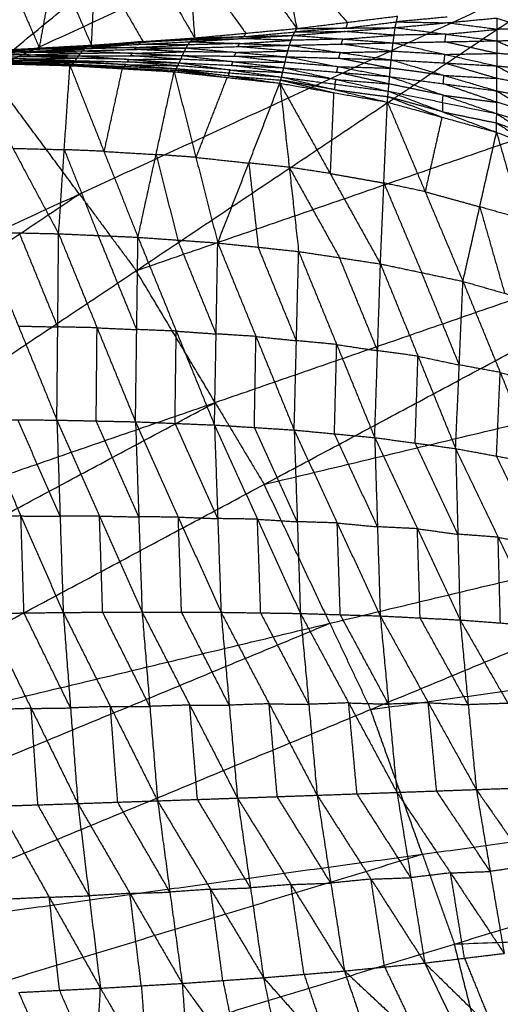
# Model space of a CAD drawing. Header units: millimetres. Extents: x -106 to 110, y -96 to 120.
# Tile 780 of 1020: x 29 to 36, y 21 to 35. Entities that reach past the tile are written whole.
import ezdxf

# ---------------------------------------------------------------- set-up
doc = ezdxf.new("R2010")
doc.units = ezdxf.units.MM
doc.header["$MEASUREMENT"] = 0
doc.layers.add('Default', color=7, linetype='Continuous', true_color=0x000000)

msp = doc.modelspace()

# ---------------------------------------------------------------- linework, layer by layer
at = {"layer": 'Default'}
for points in [[(18.729, 32.56, 3.749), (25.449, 37.432, 3.779), (32.169, 42.305, 3.809)], [(20.667, 30.803, 3.749), (26.418, 36.554, 3.779), (32.169, 42.305, 3.809)], [(20.667, 30.803, 3.749), (27.832, 34.994, 3.779), (34.998, 39.184, 3.809)], [(22.424, 28.865, 3.749), (28.711, 34.025, 3.779), (34.998, 39.184, 3.809)], [(28.711, 34.025, 3.779), (32.481, 35.759, 3.794), (36.252, 37.493, 3.809)], [(32.49, 36.855, -1.664), (32.719, 35.729, -0.802), (32.948, 34.602, 0.06)], [(30.131, 34.374, 0.05), (30.192, 35.543, -0.846), (30.253, 36.712, -1.741)], [(30.253, 36.712, -1.741), (30.9, 35.593, -0.843), (31.546, 34.473, 0.055)], [(31.374, 36.778, -1.708), (31.46, 35.626, -0.827), (31.546, 34.473, 0.055)], [(31.374, 36.778, -1.708), (32.161, 35.69, -0.824), (32.948, 34.602, 0.06)], [(29.132, 36.655, -1.766), (29.631, 35.514, -0.858), (30.131, 34.374, 0.05)], [(22.424, 28.865, 3.749), (29.965, 32.333, 3.779), (37.507, 35.801, 3.809)], [(23.982, 26.764, 3.749), (30.744, 31.283, 3.779), (37.507, 35.801, 3.809)], [(32.719, 35.729, -0.802), (33.179, 35.208, -0.37), (33.639, 34.687, 0.063)], [(29.418, 34.335, 0.048), (29.525, 34.925, -0.405), (29.631, 35.514, -0.858)], [(30.192, 35.543, -0.846), (30.515, 34.983, -0.397), (30.838, 34.423, 0.052)], [(31.46, 35.626, -0.827), (31.853, 35.082, -0.385), (32.247, 34.538, 0.057)], [(28.919, 35.475, -0.86), (29.169, 34.905, -0.406), (29.418, 34.335, 0.048)], [(32.948, 34.602, 0.06), (33.639, 34.687, 0.063), (34.33, 34.772, 0.065)], [(33.622, 34.608, -0.047), (33.968, 34.651, -0.046), (34.313, 34.693, -0.044)], [(33.639, 34.687, 0.063), (33.631, 34.648, 0.008), (33.622, 34.608, -0.047)], [(34.296, 34.614, -0.154), (34.313, 34.693, -0.044), (34.33, 34.772, 0.065)], [(34.296, 34.614, -0.154), (34.992, 34.68, -0.199), (35.688, 34.746, -0.244)], [(35.009, 34.759, -0.089), (34.661, 34.726, -0.067), (34.313, 34.693, -0.044)], [(34.313, 34.693, -0.044), (34.652, 34.687, -0.122), (34.992, 34.68, -0.199)], [(35.688, 34.746, -0.244), (35.689, 34.59, -0.341), (35.689, 34.434, -0.437)], [(35.688, 34.746, -0.244), (36.149, 34.599, -0.393), (36.61, 34.451, -0.542)], [(31.546, 34.473, 0.055), (32.247, 34.538, 0.057), (32.948, 34.602, 0.06)], [(32.22, 34.49, -0.014), (32.57, 34.523, -0.012), (32.921, 34.555, -0.011)], [(32.894, 34.508, -0.082), (33.595, 34.561, -0.118), (34.296, 34.614, -0.154)], [(32.894, 34.508, -0.082), (32.921, 34.555, -0.011), (32.948, 34.602, 0.06)], [(33.622, 34.608, -0.047), (33.272, 34.582, -0.029), (32.921, 34.555, -0.011)], [(32.921, 34.555, -0.011), (33.258, 34.558, -0.064), (33.595, 34.561, -0.118)], [(32.948, 34.602, 0.06), (33.622, 34.608, -0.047), (34.296, 34.614, -0.154)], [(34.282, 34.51, -0.224), (33.938, 34.535, -0.171), (33.595, 34.561, -0.118)], [(34.267, 34.406, -0.294), (34.282, 34.51, -0.224), (34.296, 34.614, -0.154)], [(34.296, 34.614, -0.154), (34.993, 34.524, -0.295), (35.689, 34.434, -0.437)], [(35.689, 34.59, -0.341), (35.34, 34.635, -0.27), (34.992, 34.68, -0.199)], [(34.993, 34.524, -0.295), (35.341, 34.557, -0.318), (35.689, 34.59, -0.341)], [(36.149, 34.599, -0.393), (35.919, 34.594, -0.367), (35.689, 34.59, -0.341)], [(30.066, 34.349, 0.007), (30.806, 34.411, 0.031), (31.546, 34.473, 0.055)], [(30.066, 34.349, 0.007), (30.775, 34.385, -0.011), (31.483, 34.421, -0.028)], [(30.838, 34.423, 0.052), (30.468, 34.392, 0.041), (30.098, 34.361, 0.029)], [(30.131, 34.374, 0.05), (30.838, 34.423, 0.052), (31.546, 34.473, 0.055)], [(31.515, 34.447, 0.013), (31.16, 34.429, 0.022), (30.806, 34.411, 0.031)], [(30.806, 34.411, 0.031), (30.822, 34.417, 0.042), (30.838, 34.423, 0.052)], [(31.428, 34.335, -0.092), (31.456, 34.378, -0.06), (31.483, 34.421, -0.028)], [(31.483, 34.421, -0.028), (32.189, 34.464, -0.055), (32.894, 34.508, -0.082)], [(31.483, 34.421, -0.028), (31.515, 34.447, 0.013), (31.546, 34.473, 0.055)], [(31.483, 34.421, -0.028), (32.165, 34.396, -0.103), (32.846, 34.372, -0.178)], [(32.22, 34.49, -0.014), (31.867, 34.469, 0), (31.515, 34.447, 0.013)], [(31.515, 34.447, 0.013), (31.852, 34.455, -0.021), (32.189, 34.464, -0.055)], [(31.546, 34.473, 0.055), (32.22, 34.49, -0.014), (32.894, 34.508, -0.082)], [(32.165, 34.396, -0.103), (32.517, 34.418, -0.117), (32.87, 34.44, -0.13)], [(32.87, 34.44, -0.13), (32.529, 34.452, -0.092), (32.189, 34.464, -0.055)], [(32.247, 34.538, 0.057), (32.233, 34.514, 0.022), (32.22, 34.49, -0.014)], [(32.846, 34.372, -0.178), (32.87, 34.44, -0.13), (32.894, 34.508, -0.082)], [(33.58, 34.457, -0.188), (33.225, 34.448, -0.159), (32.87, 34.44, -0.13)], [(32.894, 34.508, -0.082), (33.58, 34.457, -0.188), (34.267, 34.406, -0.294)], [(33.556, 34.389, -0.236), (33.568, 34.423, -0.212), (33.58, 34.457, -0.188)], [(33.58, 34.457, -0.188), (33.931, 34.483, -0.206), (34.282, 34.51, -0.224)], [(34.267, 34.406, -0.294), (34.978, 34.42, -0.365), (35.689, 34.434, -0.437)], [(34.993, 34.524, -0.295), (34.637, 34.517, -0.26), (34.282, 34.51, -0.224)], [(34.978, 34.42, -0.365), (34.985, 34.472, -0.33), (34.993, 34.524, -0.295)], [(35.69, 34.261, -0.461), (35.334, 34.34, -0.413), (34.978, 34.42, -0.365)], [(35.689, 34.434, -0.437), (36.15, 34.442, -0.49), (36.61, 34.451, -0.542)], [(35.689, 34.434, -0.437), (35.69, 34.261, -0.461), (35.69, 34.089, -0.485)], [(35.689, 34.434, -0.437), (36.154, 34.221, -0.519), (36.619, 34.008, -0.6)], [(28.589, 34.255, 0.001), (29.298, 34.275, -0.016), (30.008, 34.296, -0.033)], [(29.326, 34.291, -0.003), (28.972, 34.281, 0.006), (28.617, 34.271, 0.014)], [(28.645, 34.286, 0.027), (29.355, 34.317, 0.017), (30.066, 34.349, 0.007)], [(28.645, 34.286, 0.027), (29.326, 34.291, -0.003), (30.008, 34.296, -0.033)], [(29.386, 34.322, 0.026), (29.031, 34.307, 0.031), (28.676, 34.291, 0.036)], [(28.676, 34.291, 0.036), (29.016, 34.304, 0.027), (29.355, 34.317, 0.017)], [(28.706, 34.296, 0.046), (29.418, 34.335, 0.048), (30.131, 34.374, 0.05)], [(28.706, 34.296, 0.046), (29.386, 34.322, 0.026), (30.066, 34.349, 0.007)], [(29.298, 34.275, -0.016), (29.312, 34.283, -0.009), (29.326, 34.291, -0.003)], [(29.326, 34.291, -0.003), (29.682, 34.307, -0.008), (30.037, 34.322, -0.013)], [(30.037, 34.322, -0.013), (29.696, 34.32, 0.002), (29.355, 34.317, 0.017)], [(29.386, 34.322, 0.026), (29.742, 34.342, 0.028), (30.098, 34.361, 0.029)], [(29.418, 34.335, 0.048), (29.402, 34.329, 0.037), (29.386, 34.322, 0.026)], [(29.955, 34.227, -0.041), (29.982, 34.261, -0.037), (30.008, 34.296, -0.033)], [(30.008, 34.296, -0.033), (30.037, 34.322, -0.013), (30.066, 34.349, 0.007)], [(30.008, 34.296, -0.033), (30.718, 34.315, -0.062), (31.428, 34.335, -0.092)], [(30.008, 34.296, -0.033), (30.693, 34.263, -0.069), (31.378, 34.231, -0.106)], [(30.747, 34.342, -0.042), (30.392, 34.332, -0.028), (30.037, 34.322, -0.013)], [(30.066, 34.349, 0.007), (30.098, 34.361, 0.029), (30.131, 34.374, 0.05)], [(30.066, 34.349, 0.007), (30.747, 34.342, -0.042), (31.428, 34.335, -0.092)], [(30.693, 34.263, -0.069), (31.048, 34.273, -0.084), (31.403, 34.283, -0.099)], [(30.718, 34.315, -0.062), (30.732, 34.329, -0.052), (30.747, 34.342, -0.042)], [(31.403, 34.283, -0.099), (31.06, 34.299, -0.08), (30.718, 34.315, -0.062)], [(30.747, 34.342, -0.042), (31.101, 34.36, -0.051), (31.456, 34.378, -0.06)], [(30.806, 34.411, 0.031), (30.79, 34.398, 0.01), (30.775, 34.385, -0.011)], [(31.456, 34.378, -0.06), (31.115, 34.381, -0.035), (30.775, 34.385, -0.011)], [(31.378, 34.231, -0.106), (31.403, 34.283, -0.099), (31.428, 34.335, -0.092)], [(32.116, 34.275, -0.146), (31.759, 34.279, -0.122), (31.403, 34.283, -0.099)], [(31.428, 34.335, -0.092), (32.137, 34.354, -0.135), (32.846, 34.372, -0.178)], [(31.428, 34.335, -0.092), (32.116, 34.275, -0.146), (32.804, 34.215, -0.201)], [(32.165, 34.396, -0.103), (31.81, 34.387, -0.082), (31.456, 34.378, -0.06)], [(32.116, 34.275, -0.146), (32.47, 34.284, -0.168), (32.825, 34.294, -0.189)], [(32.137, 34.354, -0.135), (32.151, 34.375, -0.119), (32.165, 34.396, -0.103)], [(32.825, 34.294, -0.189), (32.481, 34.324, -0.162), (32.137, 34.354, -0.135)], [(32.804, 34.215, -0.201), (32.825, 34.294, -0.189), (32.846, 34.372, -0.178)], [(33.544, 34.272, -0.253), (33.184, 34.283, -0.221), (32.825, 34.294, -0.189)], [(32.846, 34.372, -0.178), (33.556, 34.389, -0.236), (34.267, 34.406, -0.294)], [(32.846, 34.372, -0.178), (33.544, 34.272, -0.253), (34.241, 34.172, -0.327)], [(33.544, 34.272, -0.253), (33.899, 34.281, -0.282), (34.254, 34.289, -0.31)], [(34.254, 34.289, -0.31), (33.905, 34.339, -0.273), (33.556, 34.389, -0.236)], [(34.241, 34.172, -0.327), (34.254, 34.289, -0.31), (34.267, 34.406, -0.294)], [(34.978, 34.247, -0.389), (34.616, 34.268, -0.35), (34.254, 34.289, -0.31)], [(34.267, 34.406, -0.294), (34.978, 34.247, -0.389), (35.69, 34.089, -0.485)], [(29.183, 34.14, 0.006), (28.83, 34.146, 0.011), (28.477, 34.152, 0.016)], [(28.496, 34.166, 0.005), (29.183, 34.14, 0.006), (29.87, 34.114, 0.008)], [(28.496, 34.166, 0.005), (29.203, 34.164, -0.012), (29.909, 34.161, -0.029)], [(29.225, 34.185, -0.016), (28.871, 34.187, -0.008), (28.518, 34.188, 0.001)], [(28.54, 34.209, -0.004), (29.247, 34.218, -0.022), (29.955, 34.227, -0.041)], [(28.54, 34.209, -0.004), (29.225, 34.185, -0.016), (29.909, 34.161, -0.029)], [(29.272, 34.241, -0.02), (28.918, 34.237, -0.01), (28.564, 34.232, -0.001)], [(28.589, 34.255, 0.001), (29.272, 34.241, -0.02), (29.955, 34.227, -0.041)], [(29.203, 34.164, -0.012), (29.214, 34.175, -0.014), (29.225, 34.185, -0.016)], [(29.89, 34.138, -0.01), (29.546, 34.151, -0.011), (29.203, 34.164, -0.012)], [(29.225, 34.185, -0.016), (29.578, 34.19, -0.026), (29.932, 34.194, -0.035)], [(29.247, 34.218, -0.022), (29.26, 34.23, -0.021), (29.272, 34.241, -0.02)], [(29.932, 34.194, -0.035), (29.59, 34.206, -0.029), (29.247, 34.218, -0.022)], [(29.272, 34.241, -0.02), (29.627, 34.251, -0.029), (29.982, 34.261, -0.037)], [(29.982, 34.261, -0.037), (29.64, 34.268, -0.026), (29.298, 34.275, -0.016)], [(29.87, 34.114, 0.008), (29.89, 34.138, -0.01), (29.909, 34.161, -0.029)], [(29.909, 34.161, -0.029), (29.932, 34.194, -0.035), (29.955, 34.227, -0.041)], [(29.909, 34.161, -0.029), (30.603, 34.107, -0.028), (31.297, 34.052, -0.026)], [(29.909, 34.161, -0.029), (30.622, 34.146, -0.057), (31.334, 34.131, -0.086)], [(30.645, 34.179, -0.064), (30.289, 34.187, -0.049), (29.932, 34.194, -0.035)], [(29.955, 34.227, -0.041), (30.667, 34.229, -0.073), (31.378, 34.231, -0.106)], [(29.955, 34.227, -0.041), (30.645, 34.179, -0.064), (31.334, 34.131, -0.086)], [(30.693, 34.263, -0.069), (30.337, 34.262, -0.053), (29.982, 34.261, -0.037)], [(30.622, 34.146, -0.057), (30.633, 34.162, -0.06), (30.645, 34.179, -0.064)], [(31.315, 34.091, -0.056), (30.969, 34.119, -0.057), (30.622, 34.146, -0.057)], [(30.645, 34.179, -0.064), (31, 34.18, -0.08), (31.356, 34.181, -0.096)], [(30.667, 34.229, -0.073), (30.68, 34.246, -0.071), (30.693, 34.263, -0.069)], [(31.356, 34.181, -0.096), (31.011, 34.205, -0.085), (30.667, 34.229, -0.073)], [(31.334, 34.131, -0.086), (31.356, 34.181, -0.096), (31.378, 34.231, -0.106)], [(32.073, 34.147, -0.138), (31.714, 34.164, -0.117), (31.356, 34.181, -0.096)], [(31.378, 34.231, -0.106), (32.073, 34.147, -0.138), (32.768, 34.064, -0.171)], [(31.378, 34.231, -0.106), (32.091, 34.223, -0.153), (32.804, 34.215, -0.201)], [(32.051, 34.097, -0.128), (32.062, 34.122, -0.133), (32.073, 34.147, -0.138)], [(32.073, 34.147, -0.138), (32.429, 34.143, -0.162), (32.786, 34.139, -0.186)], [(32.091, 34.223, -0.153), (32.103, 34.249, -0.15), (32.116, 34.275, -0.146)], [(32.786, 34.139, -0.186), (32.438, 34.181, -0.169), (32.091, 34.223, -0.153)], [(32.768, 34.064, -0.171), (32.786, 34.139, -0.186), (32.804, 34.215, -0.201)], [(32.804, 34.215, -0.201), (33.512, 34.079, -0.242), (34.22, 33.943, -0.284)], [(32.804, 34.215, -0.201), (33.523, 34.194, -0.264), (34.241, 34.172, -0.327)], [(33.523, 34.194, -0.264), (33.533, 34.233, -0.258), (33.544, 34.272, -0.253)], [(34.231, 34.058, -0.306), (33.877, 34.126, -0.285), (33.523, 34.194, -0.264)], [(34.22, 33.943, -0.284), (34.231, 34.058, -0.306), (34.241, 34.172, -0.327)], [(34.241, 34.172, -0.327), (34.965, 33.96, -0.376), (35.689, 33.747, -0.425)], [(34.241, 34.172, -0.327), (34.966, 34.13, -0.406), (35.69, 34.089, -0.485)], [(34.966, 34.13, -0.406), (34.972, 34.189, -0.398), (34.978, 34.247, -0.389)], [(34.978, 34.247, -0.389), (35.334, 34.254, -0.425), (35.69, 34.261, -0.461)], [(36.154, 34.221, -0.519), (35.922, 34.241, -0.49), (35.69, 34.261, -0.461)], [(28.425, 34.131, 0.044), (29.053, 32.96, -0.885), (29.681, 31.789, -1.814)], [(28.425, 34.131, 0.044), (29.131, 34.113, 0.046), (29.836, 34.094, 0.048)], [(28.458, 34.138, 0.027), (29.147, 34.116, 0.038), (29.836, 34.094, 0.048)], [(28.458, 34.138, 0.027), (29.164, 34.126, 0.018), (29.87, 34.114, 0.008)], [(29.965, 32.333, 3.779), (29.338, 33.179, 3.779), (28.711, 34.025, 3.779)], [(29.164, 34.126, 0.018), (29.155, 34.121, 0.028), (29.147, 34.116, 0.038)], [(29.147, 34.116, 0.038), (29.5, 34.11, 0.033), (29.853, 34.104, 0.028)], [(29.164, 34.126, 0.018), (29.173, 34.133, 0.012), (29.183, 34.14, 0.006)], [(29.183, 34.14, 0.006), (29.536, 34.139, -0.002), (29.89, 34.138, -0.01)], [(29.681, 31.789, -1.814), (29.758, 32.942, -0.883), (29.836, 34.094, 0.048)], [(29.836, 34.094, 0.048), (29.853, 34.104, 0.028), (29.87, 34.114, 0.008)], [(29.836, 34.094, 0.048), (30.302, 32.918, -0.866), (30.769, 31.741, -1.779)], [(29.836, 34.094, 0.048), (30.551, 34.052, 0.05), (31.265, 34.009, 0.052)], [(29.853, 34.104, 0.028), (30.202, 34.078, 0.039), (30.551, 34.052, 0.05)], [(30.567, 34.061, 0.03), (30.21, 34.083, 0.029), (29.853, 34.104, 0.028)], [(29.87, 34.114, 0.008), (30.567, 34.061, 0.03), (31.265, 34.009, 0.052)], [(29.87, 34.114, 0.008), (30.583, 34.083, -0.009), (31.297, 34.052, -0.026)], [(30.603, 34.107, -0.028), (30.246, 34.122, -0.019), (29.89, 34.138, -0.01)], [(30.551, 34.052, 0.05), (30.427, 33.485, -0.408), (30.302, 32.918, -0.866)], [(30.583, 34.083, -0.009), (30.575, 34.072, 0.011), (30.567, 34.061, 0.03)], [(30.567, 34.061, 0.03), (30.924, 34.046, 0.021), (31.281, 34.03, 0.013)], [(30.583, 34.083, -0.009), (30.593, 34.095, -0.018), (30.603, 34.107, -0.028)], [(30.603, 34.107, -0.028), (30.959, 34.099, -0.042), (31.315, 34.091, -0.056)], [(30.769, 31.741, -1.779), (31.017, 32.875, -0.864), (31.265, 34.009, 0.052)], [(31.265, 34.009, 0.052), (31.281, 34.03, 0.013), (31.297, 34.052, -0.026)], [(31.265, 34.009, 0.052), (31.564, 32.836, -0.841), (31.863, 31.663, -1.734)], [(31.265, 34.009, 0.052), (31.99, 33.931, 0.054), (32.714, 33.853, 0.056)], [(31.281, 34.03, 0.013), (31.635, 33.981, 0.033), (31.99, 33.931, 0.054)], [(32.006, 33.953, 0.015), (31.643, 33.991, 0.014), (31.281, 34.03, 0.013)], [(31.297, 34.052, -0.026), (31.315, 34.091, -0.056), (31.334, 34.131, -0.086)], [(31.297, 34.052, -0.026), (32.006, 33.953, 0.015), (32.714, 33.853, 0.056)], [(31.297, 34.052, -0.026), (32.017, 33.994, -0.052), (32.738, 33.937, -0.079)], [(32.036, 34.034, -0.082), (31.676, 34.062, -0.069), (31.315, 34.091, -0.056)], [(31.334, 34.131, -0.086), (32.036, 34.034, -0.082), (32.738, 33.937, -0.079)], [(31.334, 34.131, -0.086), (32.051, 34.097, -0.128), (32.768, 34.064, -0.171)], [(32.017, 33.994, -0.052), (32.027, 34.014, -0.067), (32.036, 34.034, -0.082)], [(32.036, 34.034, -0.082), (32.395, 34.017, -0.103), (32.753, 34, -0.125)], [(32.753, 34, -0.125), (32.402, 34.049, -0.126), (32.051, 34.097, -0.128)], [(32.738, 33.937, -0.079), (32.753, 34, -0.125), (32.768, 34.064, -0.171)], [(32.768, 34.064, -0.171), (33.485, 33.903, -0.16), (34.202, 33.743, -0.149)], [(32.768, 34.064, -0.171), (33.494, 34.004, -0.227), (34.22, 33.943, -0.284)], [(33.512, 34.079, -0.242), (33.149, 34.109, -0.214), (32.786, 34.139, -0.186)], [(33.494, 34.004, -0.227), (33.503, 34.041, -0.235), (33.512, 34.079, -0.242)], [(33.512, 34.079, -0.242), (33.871, 34.069, -0.274), (34.231, 34.058, -0.306)], [(34.965, 33.96, -0.376), (34.598, 34.009, -0.341), (34.231, 34.058, -0.306)], [(35.69, 33.918, -0.455), (35.328, 34.024, -0.431), (34.966, 34.13, -0.406)], [(35.689, 33.747, -0.425), (35.69, 33.918, -0.455), (35.69, 34.089, -0.485)], [(35.69, 34.089, -0.485), (36.154, 34.049, -0.543), (36.619, 34.008, -0.6)], [(35.69, 34.089, -0.485), (36.16, 33.828, -0.507), (36.63, 33.567, -0.529)], [(30.744, 31.283, 3.779), (34.667, 32.639, 3.794), (38.589, 33.995, 3.809)], [(31.99, 33.931, 0.054), (31.777, 33.384, -0.394), (31.564, 32.836, -0.841)], [(32.017, 33.994, -0.052), (32.011, 33.973, -0.019), (32.006, 33.953, 0.015)], [(32.006, 33.953, 0.015), (32.366, 33.924, 0.002), (32.726, 33.895, -0.011)], [(32.714, 33.853, 0.056), (32.726, 33.895, -0.011), (32.738, 33.937, -0.079)], [(32.726, 33.895, -0.011), (33.089, 33.809, 0.024), (33.452, 33.723, 0.058)], [(33.463, 33.765, -0.009), (33.095, 33.83, -0.01), (32.726, 33.895, -0.011)], [(32.738, 33.937, -0.079), (33.463, 33.765, -0.009), (34.189, 33.593, 0.061)], [(32.738, 33.937, -0.079), (33.47, 33.84, -0.114), (34.202, 33.743, -0.149)], [(33.485, 33.903, -0.16), (33.119, 33.952, -0.142), (32.753, 34, -0.125)], [(33.47, 33.84, -0.114), (33.478, 33.871, -0.137), (33.485, 33.903, -0.16)], [(33.485, 33.903, -0.16), (33.848, 33.873, -0.188), (34.211, 33.843, -0.217)], [(34.211, 33.843, -0.217), (33.852, 33.923, -0.222), (33.494, 34.004, -0.227)], [(34.202, 33.743, -0.149), (34.211, 33.843, -0.217), (34.22, 33.943, -0.284)], [(34.22, 33.943, -0.284), (34.954, 33.689, -0.261), (35.688, 33.435, -0.238)], [(34.22, 33.943, -0.284), (34.955, 33.845, -0.355), (35.689, 33.747, -0.425)], [(34.955, 33.845, -0.355), (34.96, 33.903, -0.366), (34.965, 33.96, -0.376)], [(34.965, 33.96, -0.376), (35.327, 33.939, -0.416), (35.69, 33.918, -0.455)], [(36.16, 33.828, -0.507), (35.925, 33.873, -0.481), (35.69, 33.918, -0.455)], [(31.863, 31.663, -1.734), (32.289, 32.758, -0.839), (32.714, 33.853, 0.056)], [(32.714, 33.853, 0.056), (32.843, 32.7, -0.811), (32.972, 31.546, -1.678)], [(32.714, 33.853, 0.056), (33.404, 32.615, -0.778), (34.094, 31.376, -1.612)], [(32.714, 33.853, 0.056), (33.452, 33.723, 0.058), (34.189, 33.593, 0.061)], [(33.47, 33.84, -0.114), (33.467, 33.802, -0.061), (33.463, 33.765, -0.009)], [(33.463, 33.765, -0.009), (33.829, 33.716, -0.027), (34.195, 33.668, -0.044)], [(34.189, 33.593, 0.061), (34.195, 33.668, -0.044), (34.202, 33.743, -0.149)], [(34.202, 33.743, -0.149), (34.944, 33.461, -0.042), (35.686, 33.18, 0.066)], [(34.202, 33.743, -0.149), (34.945, 33.589, -0.194), (35.688, 33.435, -0.238)], [(34.954, 33.689, -0.261), (34.582, 33.766, -0.239), (34.211, 33.843, -0.217)], [(35.689, 33.591, -0.332), (35.322, 33.718, -0.343), (34.955, 33.845, -0.355)], [(35.688, 33.435, -0.238), (35.689, 33.591, -0.332), (35.689, 33.747, -0.425)], [(35.689, 33.747, -0.425), (36.16, 33.657, -0.477), (36.63, 33.567, -0.529)], [(35.689, 33.747, -0.425), (36.167, 33.451, -0.364), (36.644, 33.154, -0.304)], [(33.452, 33.723, 0.058), (33.428, 33.169, -0.36), (33.404, 32.615, -0.778)], [(34.195, 33.668, -0.044), (34.566, 33.527, 0.009), (34.937, 33.387, 0.063)], [(34.944, 33.461, -0.042), (34.57, 33.565, -0.043), (34.195, 33.668, -0.044)], [(34.945, 33.589, -0.194), (34.949, 33.639, -0.227), (34.954, 33.689, -0.261)], [(34.954, 33.689, -0.261), (35.321, 33.64, -0.296), (35.689, 33.591, -0.332)], [(34.094, 31.376, -1.612), (34.141, 32.485, -0.776), (34.189, 33.593, 0.061)], [(34.189, 33.593, 0.061), (34.707, 32.365, -0.738), (35.225, 31.137, -1.536)], [(34.189, 33.593, 0.061), (34.937, 33.387, 0.063), (35.686, 33.18, 0.066)], [(34.945, 33.589, -0.194), (34.944, 33.525, -0.118), (34.944, 33.461, -0.042)], [(36.167, 33.451, -0.364), (35.928, 33.521, -0.348), (35.689, 33.591, -0.332)], [(34.937, 33.387, 0.063), (34.822, 32.876, -0.337), (34.707, 32.365, -0.738)], [(34.944, 33.461, -0.042), (35.315, 33.384, -0.064), (35.687, 33.307, -0.086)], [(35.686, 33.18, 0.066), (35.687, 33.307, -0.086), (35.688, 33.435, -0.238)], [(35.688, 33.435, -0.238), (36.166, 33.294, -0.271), (36.644, 33.154, -0.304)], [(35.688, 33.435, -0.238), (36.175, 33.119, -0.085), (36.662, 32.804, 0.069)], [(35.687, 33.307, -0.086), (35.93, 33.15, -0.01), (36.174, 32.992, 0.067)], [(36.175, 33.119, -0.085), (35.931, 33.213, -0.085), (35.687, 33.307, -0.086)], [(35.225, 31.137, -1.536), (35.456, 32.158, -0.735), (35.686, 33.18, 0.066)], [(35.686, 33.18, 0.066), (36.026, 31.995, -0.692), (36.367, 30.809, -1.45)], [(35.686, 33.18, 0.066), (36.174, 32.992, 0.067), (36.662, 32.804, 0.069)], [(29.053, 32.96, -0.885), (29.406, 32.951, -0.884), (29.758, 32.942, -0.883)], [(29.758, 32.942, -0.883), (29.992, 32.353, -1.34), (30.225, 31.765, -1.797)], [(30.302, 32.918, -0.866), (30.03, 32.93, -0.874), (29.758, 32.942, -0.883)], [(30.302, 32.918, -0.866), (30.66, 32.896, -0.865), (31.017, 32.875, -0.864)], [(31.017, 32.875, -0.864), (31.166, 32.288, -1.31), (31.316, 31.702, -1.757)], [(31.564, 32.836, -0.841), (31.291, 32.855, -0.852), (31.017, 32.875, -0.864)], [(31.564, 32.836, -0.841), (31.926, 32.797, -0.84), (32.289, 32.758, -0.839)], [(32.289, 32.758, -0.839), (32.353, 32.182, -1.272), (32.418, 31.605, -1.706)], [(32.843, 32.7, -0.811), (32.566, 32.729, -0.825), (32.289, 32.758, -0.839)], [(32.843, 32.7, -0.811), (33.188, 32.08, -1.228), (33.533, 31.461, -1.645)], [(33.404, 32.615, -0.778), (33.124, 32.657, -0.794), (32.843, 32.7, -0.811)], [(33.404, 32.615, -0.778), (33.773, 32.55, -0.777), (34.141, 32.485, -0.776)], [(34.141, 32.485, -0.776), (34.4, 31.87, -1.175), (34.66, 31.256, -1.574)], [(34.707, 32.365, -0.738), (34.424, 32.425, -0.757), (34.141, 32.485, -0.776)], [(23.203, 27.815, 3.749), (26.584, 30.074, 3.764), (29.965, 32.333, 3.779)], [(29.965, 32.333, 3.779), (30.355, 31.808, 3.779), (30.744, 31.283, 3.779)], [(34.707, 32.365, -0.738), (35.081, 32.262, -0.737), (35.456, 32.158, -0.735)], [(23.982, 26.764, 3.749), (31.827, 29.476, 3.779), (39.672, 32.188, 3.809)], [(25.327, 24.52, 3.749), (32.499, 28.354, 3.779), (39.672, 32.188, 3.809)], [(35.456, 32.158, -0.735), (35.626, 31.566, -1.114), (35.796, 30.973, -1.493)], [(36.026, 31.995, -0.692), (35.741, 32.076, -0.714), (35.456, 32.158, -0.735)], [(28.602, 31.814, -1.84), (29.13, 30.524, -2.328), (29.657, 29.235, -2.816)], [(28.602, 31.814, -1.84), (29.142, 31.801, -1.827), (29.681, 31.789, -1.814)], [(29.669, 30.512, -2.315), (29.405, 31.157, -2.071), (29.142, 31.801, -1.827)], [(29.657, 29.235, -2.816), (29.669, 30.512, -2.315), (29.681, 31.789, -1.814)], [(29.681, 31.789, -1.814), (30.208, 30.5, -2.291), (30.735, 29.212, -2.768)], [(29.681, 31.789, -1.814), (30.225, 31.765, -1.797), (30.769, 31.741, -1.779)], [(30.752, 30.476, -2.274), (30.488, 31.12, -2.035), (30.225, 31.765, -1.797)], [(30.735, 29.212, -2.768), (30.752, 30.476, -2.274), (30.769, 31.741, -1.779)], [(30.769, 31.741, -1.779), (31.294, 30.455, -2.242), (31.818, 29.168, -2.705)], [(30.769, 31.741, -1.779), (31.316, 31.702, -1.757), (31.863, 31.663, -1.734)], [(31.841, 30.416, -2.22), (31.578, 31.059, -1.988), (31.316, 31.702, -1.757)], [(31.818, 29.168, -2.705), (31.841, 30.416, -2.22), (31.863, 31.663, -1.734)], [(31.863, 31.663, -1.734), (32.387, 30.381, -2.18), (32.911, 29.099, -2.626)], [(31.863, 31.663, -1.734), (32.418, 31.605, -1.706), (32.972, 31.546, -1.678)], [(32.942, 30.323, -2.152), (32.68, 30.964, -1.929), (32.418, 31.605, -1.706)], [(32.911, 29.099, -2.626), (32.942, 30.323, -2.152), (32.972, 31.546, -1.678)], [(32.972, 31.546, -1.678), (33.494, 30.271, -2.104), (34.015, 28.995, -2.53)], [(32.972, 31.546, -1.678), (33.533, 31.461, -1.645), (34.094, 31.376, -1.612)], [(34.055, 30.186, -2.071), (33.794, 30.823, -1.858), (33.533, 31.461, -1.645)], [(34.015, 28.995, -2.53), (34.055, 30.186, -2.071), (34.094, 31.376, -1.612)], [(34.094, 31.376, -1.612), (34.609, 30.111, -2.016), (35.125, 28.845, -2.419)], [(34.094, 31.376, -1.612), (34.66, 31.256, -1.574), (35.225, 31.137, -1.536)], [(31.827, 29.476, 3.779), (31.286, 30.379, 3.779), (30.744, 31.283, 3.779)], [(35.175, 29.991, -1.978), (34.917, 30.624, -1.776), (34.66, 31.256, -1.574)], [(35.125, 28.845, -2.419), (35.175, 29.991, -1.978), (35.225, 31.137, -1.536)], [(35.225, 31.137, -1.536), (35.736, 29.888, -1.914), (36.247, 28.638, -2.292)], [(35.225, 31.137, -1.536), (35.796, 30.973, -1.493), (36.367, 30.809, -1.45)], [(29.13, 30.524, -2.328), (29.399, 30.518, -2.321), (29.669, 30.512, -2.315)], [(30.208, 30.5, -2.291), (29.938, 30.506, -2.303), (29.669, 30.512, -2.315)], [(30.196, 29.223, -2.792), (30.202, 29.862, -2.542), (30.208, 30.5, -2.291)], [(30.208, 30.5, -2.291), (30.48, 30.488, -2.282), (30.752, 30.476, -2.274)], [(31.294, 30.455, -2.242), (31.023, 30.465, -2.258), (30.752, 30.476, -2.274)], [(31.277, 29.19, -2.737), (31.285, 29.822, -2.489), (31.294, 30.455, -2.242)], [(31.294, 30.455, -2.242), (31.567, 30.435, -2.231), (31.841, 30.416, -2.22)], [(32.387, 30.381, -2.18), (32.114, 30.399, -2.2), (31.841, 30.416, -2.22)], [(32.365, 29.134, -2.666), (32.376, 29.758, -2.423), (32.387, 30.381, -2.18)], [(32.387, 30.381, -2.18), (32.665, 30.352, -2.166), (32.942, 30.323, -2.152)], [(32.499, 28.354, 3.779), (36.536, 29.319, 3.794), (40.573, 30.284, 3.809)], [(33.494, 30.271, -2.104), (33.218, 30.297, -2.128), (32.942, 30.323, -2.152)], [(33.463, 29.047, -2.578), (33.479, 29.659, -2.341), (33.494, 30.271, -2.104)], [(33.494, 30.271, -2.104), (33.774, 30.228, -2.088), (34.055, 30.186, -2.071)], [(34.609, 30.111, -2.016), (34.332, 30.148, -2.043), (34.055, 30.186, -2.071)], [(34.57, 28.92, -2.475), (34.59, 29.515, -2.245), (34.609, 30.111, -2.016)], [(34.609, 30.111, -2.016), (34.892, 30.051, -1.997), (35.175, 29.991, -1.978)], [(35.736, 29.888, -1.914), (35.456, 29.939, -1.946), (35.175, 29.991, -1.978)], [(35.686, 28.742, -2.355), (35.711, 29.315, -2.135), (35.736, 29.888, -1.914)], [(35.736, 29.888, -1.914), (36.022, 29.806, -1.893), (36.307, 29.724, -1.871)], [(24.654, 25.642, 3.749), (28.241, 27.559, 3.764), (31.827, 29.476, 3.779)], [(31.827, 29.476, 3.779), (32.163, 28.915, 3.779), (32.499, 28.354, 3.779)], [(28.585, 29.243, -2.849), (29.121, 29.239, -2.832), (29.657, 29.235, -2.816)], [(28.585, 29.243, -2.849), (29.164, 27.921, -2.956), (29.744, 26.599, -3.062)], [(29.701, 27.917, -2.939), (29.411, 28.578, -2.886), (29.121, 29.239, -2.832)], [(29.657, 29.235, -2.816), (29.701, 27.917, -2.939), (29.744, 26.599, -3.062)], [(29.657, 29.235, -2.816), (30.196, 29.223, -2.792), (30.735, 29.212, -2.768)], [(29.657, 29.235, -2.816), (30.241, 27.92, -2.915), (30.825, 26.605, -3.015)], [(30.78, 27.908, -2.891), (30.488, 28.566, -2.842), (30.196, 29.223, -2.792)], [(30.735, 29.212, -2.768), (30.78, 27.908, -2.891), (30.825, 26.605, -3.015)], [(30.735, 29.212, -2.768), (31.277, 29.19, -2.737), (31.818, 29.168, -2.705)], [(30.735, 29.212, -2.768), (31.322, 27.906, -2.859), (31.908, 26.601, -2.95)], [(31.863, 27.885, -2.828), (31.57, 28.537, -2.782), (31.277, 29.19, -2.737)], [(31.818, 29.168, -2.705), (31.863, 27.885, -2.828), (31.908, 26.601, -2.95)], [(31.818, 29.168, -2.705), (32.365, 29.134, -2.666), (32.911, 29.099, -2.626)], [(31.818, 29.168, -2.705), (32.407, 27.877, -2.786), (32.996, 26.585, -2.867)], [(32.954, 27.842, -2.747), (32.659, 28.488, -2.706), (32.365, 29.134, -2.666)], [(32.911, 29.099, -2.626), (32.954, 27.842, -2.747), (32.996, 26.585, -2.867)], [(32.911, 29.099, -2.626), (33.463, 29.047, -2.578), (34.015, 28.995, -2.53)], [(32.911, 29.099, -2.626), (33.501, 27.825, -2.696), (34.091, 26.551, -2.766)], [(34.053, 27.773, -2.648), (33.758, 28.41, -2.613), (33.463, 29.047, -2.578)], [(34.015, 28.995, -2.53), (34.053, 27.773, -2.648), (34.091, 26.551, -2.766)], [(34.015, 28.995, -2.53), (34.57, 28.92, -2.475), (35.125, 28.845, -2.419)], [(34.015, 28.995, -2.53), (34.601, 27.746, -2.589), (35.186, 26.496, -2.648)], [(35.155, 27.671, -2.534), (34.863, 28.296, -2.504), (34.57, 28.92, -2.475)], [(35.125, 28.845, -2.419), (35.155, 27.671, -2.534), (35.186, 26.496, -2.648)], [(35.125, 28.845, -2.419), (35.686, 28.742, -2.355), (36.247, 28.638, -2.292)], [(35.125, 28.845, -2.419), (35.708, 27.629, -2.466), (36.291, 26.413, -2.512)], [(36.269, 27.526, -2.402), (35.978, 28.134, -2.379), (35.686, 28.742, -2.355)], [(25.327, 24.52, 3.749), (33.4, 26.45, 3.779), (41.473, 28.381, 3.809)], [(26.445, 22.156, 3.749), (33.959, 25.268, 3.779), (41.473, 28.381, 3.809)], [(33.4, 26.45, 3.779), (32.95, 27.402, 3.779), (32.499, 28.354, 3.779)], [(29.164, 27.921, -2.956), (28.895, 27.917, -2.964), (28.626, 27.914, -2.972)], [(29.206, 26.592, -3.079), (29.185, 27.256, -3.017), (29.164, 27.921, -2.956)], [(29.164, 27.921, -2.956), (29.433, 27.919, -2.947), (29.701, 27.917, -2.939)], [(30.241, 27.92, -2.915), (29.971, 27.918, -2.927), (29.701, 27.917, -2.939)], [(30.285, 26.602, -3.039), (30.263, 27.261, -2.977), (30.241, 27.92, -2.915)], [(30.241, 27.92, -2.915), (30.51, 27.914, -2.903), (30.78, 27.908, -2.891)], [(31.322, 27.906, -2.859), (31.051, 27.907, -2.875), (30.78, 27.908, -2.891)], [(31.366, 26.603, -2.982), (31.344, 27.254, -2.921), (31.322, 27.906, -2.859)], [(31.322, 27.906, -2.859), (31.592, 27.895, -2.843), (31.863, 27.885, -2.828)], [(32.407, 27.877, -2.786), (32.135, 27.881, -2.807), (31.863, 27.885, -2.828)], [(32.452, 26.593, -2.909), (32.43, 27.235, -2.847), (32.407, 27.877, -2.786)], [(32.407, 27.877, -2.786), (32.68, 27.859, -2.766), (32.954, 27.842, -2.747)], [(33.501, 27.825, -2.696), (33.227, 27.834, -2.721), (32.954, 27.842, -2.747)], [(33.543, 26.568, -2.817), (33.522, 27.197, -2.756), (33.501, 27.825, -2.696)], [(33.501, 27.825, -2.696), (33.777, 27.799, -2.672), (34.053, 27.773, -2.648)], [(34.601, 27.746, -2.589), (34.327, 27.759, -2.619), (34.053, 27.773, -2.648)], [(34.638, 26.524, -2.707), (34.619, 27.135, -2.648), (34.601, 27.746, -2.589)], [(34.601, 27.746, -2.589), (34.878, 27.708, -2.561), (35.155, 27.671, -2.534)], [(35.708, 27.629, -2.466), (35.432, 27.65, -2.5), (35.155, 27.671, -2.534)], [(35.739, 26.454, -2.58), (35.723, 27.042, -2.523), (35.708, 27.629, -2.466)], [(35.708, 27.629, -2.466), (35.989, 27.577, -2.434), (36.269, 27.526, -2.402)], [(28.667, 26.585, -3.095), (29.206, 26.592, -3.079), (29.744, 26.599, -3.062)], [(28.667, 26.585, -3.095), (29.305, 25.283, -2.926), (29.944, 23.98, -2.757)], [(29.844, 25.29, -2.91), (29.525, 25.941, -2.994), (29.206, 26.592, -3.079)], [(29.744, 26.599, -3.062), (30.285, 26.602, -3.039), (30.825, 26.605, -3.015)], [(29.744, 26.599, -3.062), (29.844, 25.29, -2.91), (29.944, 23.98, -2.757)], [(29.744, 26.599, -3.062), (30.391, 25.308, -2.887), (31.038, 24.017, -2.713)], [(30.931, 25.311, -2.864), (30.608, 25.956, -2.951), (30.285, 26.602, -3.039)], [(30.825, 26.605, -3.015), (30.931, 25.311, -2.864), (31.038, 24.017, -2.713)], [(30.825, 26.605, -3.015), (31.366, 26.603, -2.982), (31.908, 26.601, -2.95)], [(30.825, 26.605, -3.015), (31.479, 25.33, -2.834), (32.133, 24.055, -2.652)], [(32.02, 25.328, -2.801), (31.693, 25.965, -2.892), (31.366, 26.603, -2.982)], [(31.908, 26.601, -2.95), (32.02, 25.328, -2.801), (32.133, 24.055, -2.652)], [(31.908, 26.601, -2.95), (32.452, 26.593, -2.909), (32.996, 26.585, -2.867)], [(31.908, 26.601, -2.95), (32.567, 25.347, -2.763), (33.226, 24.094, -2.576)], [(33.111, 25.339, -2.722), (32.782, 25.966, -2.815), (32.452, 26.593, -2.909)], [(32.996, 26.585, -2.867), (33.111, 25.339, -2.722), (33.226, 24.094, -2.576)], [(32.996, 26.585, -2.867), (33.543, 26.568, -2.817), (34.091, 26.551, -2.766)], [(32.996, 26.585, -2.867), (33.658, 25.359, -2.675), (34.32, 24.133, -2.483)], [(25.886, 23.338, 3.749), (29.643, 24.894, 3.764), (33.4, 26.45, 3.779)], [(33.4, 26.45, 3.779), (33.679, 25.859, 3.779), (33.959, 25.268, 3.779)], [(34.205, 25.342, -2.625), (33.874, 25.955, -2.721), (33.543, 26.568, -2.817)], [(34.091, 26.551, -2.766), (34.205, 25.342, -2.625), (34.32, 24.133, -2.483)], [(34.091, 26.551, -2.766), (34.638, 26.524, -2.707), (35.186, 26.496, -2.648)], [(34.091, 26.551, -2.766), (34.749, 25.362, -2.571), (35.408, 24.172, -2.375)], [(35.297, 25.334, -2.512), (34.968, 25.929, -2.609), (34.638, 26.524, -2.707)], [(35.186, 26.496, -2.648), (35.297, 25.334, -2.512), (35.408, 24.172, -2.375)], [(35.186, 26.496, -2.648), (35.739, 26.454, -2.58), (36.291, 26.413, -2.512)], [(35.186, 26.496, -2.648), (35.842, 25.353, -2.45), (36.499, 24.21, -2.251)], [(33.959, 25.268, 3.779), (38.071, 25.833, 3.794), (42.182, 26.398, 3.809)], [(29.305, 25.283, -2.926), (29.032, 25.274, -2.934), (28.759, 25.264, -2.942)], [(29.305, 25.283, -2.926), (29.575, 25.286, -2.918), (29.844, 25.29, -2.91)], [(29.397, 23.962, -2.773), (29.351, 24.622, -2.85), (29.305, 25.283, -2.926)], [(30.391, 25.308, -2.887), (30.118, 25.299, -2.899), (29.844, 25.29, -2.91)], [(30.391, 25.308, -2.887), (30.661, 25.309, -2.876), (30.931, 25.311, -2.864)], [(30.491, 23.999, -2.735), (30.441, 24.653, -2.811), (30.391, 25.308, -2.887)], [(31.479, 25.33, -2.834), (31.205, 25.32, -2.849), (30.931, 25.311, -2.864)], [(31.585, 24.036, -2.683), (31.532, 24.683, -2.758), (31.479, 25.33, -2.834)], [(31.479, 25.33, -2.834), (31.75, 25.329, -2.817), (32.02, 25.328, -2.801)], [(32.567, 25.347, -2.763), (32.294, 25.337, -2.782), (32.02, 25.328, -2.801)], [(32.679, 24.074, -2.614), (32.623, 24.711, -2.689), (32.567, 25.347, -2.763)], [(32.567, 25.347, -2.763), (32.839, 25.343, -2.742), (33.111, 25.339, -2.722)], [(33.658, 25.359, -2.675), (33.384, 25.349, -2.698), (33.111, 25.339, -2.722)], [(33.773, 24.113, -2.53), (33.715, 24.736, -2.602), (33.658, 25.359, -2.675)], [(33.658, 25.359, -2.675), (33.932, 25.35, -2.65), (34.205, 25.342, -2.625)], [(34.669, 23.285, 3.779), (34.314, 24.277, 3.779), (33.959, 25.268, 3.779)], [(34.749, 25.362, -2.571), (34.477, 25.352, -2.598), (34.205, 25.342, -2.625)], [(34.864, 24.153, -2.429), (34.807, 24.757, -2.5), (34.749, 25.362, -2.571)], [(34.749, 25.362, -2.571), (35.023, 25.348, -2.541), (35.297, 25.334, -2.512)], [(35.842, 25.353, -2.45), (35.57, 25.344, -2.481), (35.297, 25.334, -2.512)], [(26.445, 22.156, 3.749), (34.669, 23.285, 3.779), (42.892, 24.415, 3.809)], [(27.326, 19.693, 3.749), (35.109, 22.054, 3.779), (42.892, 24.415, 3.809)], [(34.32, 24.133, -2.483), (34.864, 24.153, -2.429), (35.408, 24.172, -2.375)], [(35.408, 24.172, -2.375), (35.953, 24.191, -2.313), (36.499, 24.21, -2.251)], [(35.408, 24.172, -2.375), (35.599, 23.049, -1.94), (35.79, 21.926, -1.504)], [(35.408, 24.172, -2.375), (36.139, 23.126, -1.898), (36.869, 22.08, -1.421)], [(31.038, 24.017, -2.713), (31.585, 24.036, -2.683), (32.133, 24.055, -2.652)], [(32.312, 22.824, -2.173), (31.949, 23.43, -2.428), (31.585, 24.036, -2.683)], [(32.133, 24.055, -2.652), (32.679, 24.074, -2.614), (33.226, 24.094, -2.576)], [(32.133, 24.055, -2.652), (32.312, 22.824, -2.173), (32.491, 21.593, -1.693)], [(32.133, 24.055, -2.652), (32.867, 22.87, -2.146), (33.601, 21.685, -1.64)], [(33.414, 22.889, -2.108), (33.046, 23.482, -2.361), (32.679, 24.074, -2.614)], [(33.226, 24.094, -2.576), (33.773, 24.113, -2.53), (34.32, 24.133, -2.483)], [(33.226, 24.094, -2.576), (33.414, 22.889, -2.108), (33.601, 21.685, -1.64)], [(33.226, 24.094, -2.576), (33.964, 22.944, -2.076), (34.702, 21.794, -1.577)], [(34.511, 22.964, -2.03), (34.142, 23.538, -2.28), (33.773, 24.113, -2.53)], [(34.32, 24.133, -2.483), (34.511, 22.964, -2.03), (34.702, 21.794, -1.577)], [(34.32, 24.133, -2.483), (35.055, 23.029, -1.994), (35.79, 21.926, -1.504)], [(35.599, 23.049, -1.94), (35.231, 23.601, -2.184), (34.864, 24.153, -2.429)], [(28.85, 23.944, -2.789), (29.397, 23.962, -2.773), (29.944, 23.98, -2.757)], [(28.85, 23.944, -2.789), (29.552, 22.696, -2.278), (30.254, 21.449, -1.768)], [(30.099, 22.715, -2.263), (29.748, 23.338, -2.518), (29.397, 23.962, -2.773)], [(29.944, 23.98, -2.757), (30.491, 23.999, -2.735), (31.038, 24.017, -2.713)], [(29.944, 23.98, -2.757), (30.099, 22.715, -2.263), (30.254, 21.449, -1.768)], [(29.944, 23.98, -2.757), (30.659, 22.748, -2.246), (31.375, 21.515, -1.735)], [(31.207, 22.766, -2.224), (30.849, 23.383, -2.479), (30.491, 23.999, -2.735)], [(31.038, 24.017, -2.713), (31.207, 22.766, -2.224), (31.375, 21.515, -1.735)], [(31.038, 24.017, -2.713), (31.765, 22.805, -2.203), (32.491, 21.593, -1.693)], [(26.886, 20.924, 3.749), (30.777, 22.105, 3.764), (34.669, 23.285, 3.779)], [(34.669, 23.285, 3.779), (34.889, 22.669, 3.779), (35.109, 22.054, 3.779)], [(36.139, 23.126, -1.898), (35.869, 23.088, -1.919), (35.599, 23.049, -1.94)], [(33.964, 22.944, -2.076), (33.689, 22.917, -2.092), (33.414, 22.889, -2.108)], [(33.964, 22.944, -2.076), (34.237, 22.954, -2.053), (34.511, 22.964, -2.03)], [(34.151, 21.74, -1.608), (34.058, 22.342, -1.842), (33.964, 22.944, -2.076)], [(35.055, 23.029, -1.994), (34.783, 22.996, -2.012), (34.511, 22.964, -2.03)], [(35.055, 23.029, -1.994), (35.327, 23.039, -1.967), (35.599, 23.049, -1.94)], [(35.246, 21.86, -1.54), (35.151, 22.445, -1.767), (35.055, 23.029, -1.994)], [(31.765, 22.805, -2.203), (32.038, 22.814, -2.188), (32.312, 22.824, -2.173)], [(32.867, 22.87, -2.146), (32.589, 22.847, -2.159), (32.312, 22.824, -2.173)], [(32.867, 22.87, -2.146), (33.14, 22.879, -2.127), (33.414, 22.889, -2.108)], [(33.046, 21.639, -1.666), (32.957, 22.254, -1.906), (32.867, 22.87, -2.146)], [(29.552, 22.696, -2.278), (29.272, 22.682, -2.284), (28.992, 22.668, -2.29)], [(29.552, 22.696, -2.278), (29.826, 22.706, -2.27), (30.099, 22.715, -2.263)], [(29.694, 21.42, -1.78), (29.623, 22.058, -2.029), (29.552, 22.696, -2.278)], [(30.659, 22.748, -2.246), (30.379, 22.731, -2.254), (30.099, 22.715, -2.263)], [(30.659, 22.748, -2.246), (30.933, 22.757, -2.235), (31.207, 22.766, -2.224)], [(30.815, 21.482, -1.752), (30.737, 22.115, -1.999), (30.659, 22.748, -2.246)], [(31.765, 22.805, -2.203), (31.486, 22.786, -2.213), (31.207, 22.766, -2.224)], [(31.933, 21.554, -1.714), (31.849, 22.179, -1.958), (31.765, 22.805, -2.203)], [(35.109, 22.054, 3.779), (39.256, 22.213, 3.794), (43.404, 22.372, 3.809)], [(35.621, 20.011, 3.779), (35.365, 21.032, 3.779), (35.109, 22.054, 3.779)], [(34.702, 21.794, -1.577), (35.246, 21.86, -1.54), (35.79, 21.926, -1.504)], [(33.601, 21.685, -1.64), (34.151, 21.74, -1.608), (34.702, 21.794, -1.577)], [(34.151, 21.74, -1.608), (34.398, 21.225, -1.203), (34.644, 20.71, -0.798)], [(34.702, 21.794, -1.577), (35.195, 20.765, -0.766), (35.688, 19.735, 0.044)], [(34.702, 21.794, -1.577), (35.653, 20.861, -0.764), (36.605, 19.927, 0.048)], [(35.246, 21.86, -1.54), (35.45, 21.36, -1.152), (35.653, 20.861, -0.764)], [(31.375, 21.515, -1.735), (31.933, 21.554, -1.714), (32.491, 21.593, -1.693)], [(32.491, 21.593, -1.693), (33.046, 21.639, -1.666), (33.601, 21.685, -1.64)], [(32.491, 21.593, -1.693), (32.721, 20.468, -0.829), (32.95, 19.343, 0.036)], [(32.491, 21.593, -1.693), (33.412, 20.553, -0.826), (34.332, 19.513, 0.04)], [(33.046, 21.639, -1.666), (33.229, 21.096, -1.246), (33.412, 20.553, -0.826)], [(33.601, 21.685, -1.64), (33.967, 20.599, -0.8), (34.332, 19.513, 0.04)], [(33.601, 21.685, -1.64), (34.644, 20.71, -0.798), (35.688, 19.735, 0.044)], [(30.254, 21.449, -1.768), (30.815, 21.482, -1.752), (31.375, 21.515, -1.735)], [(30.815, 21.482, -1.752), (30.858, 20.907, -1.31), (30.901, 20.331, -0.868)], [(31.375, 21.515, -1.735), (31.461, 20.365, -0.852), (31.548, 19.214, 0.032)], [(31.375, 21.515, -1.735), (32.163, 20.429, -0.85), (32.95, 19.343, 0.036)], [(31.933, 21.554, -1.714), (32.048, 20.992, -1.282), (32.163, 20.429, -0.85)], [(29.133, 21.391, -1.792), (29.694, 21.42, -1.78), (30.254, 21.449, -1.768)], [(29.133, 21.391, -1.792), (29.633, 20.253, -0.882), (30.132, 19.115, 0.028)], [(30.193, 20.282, -0.87), (29.944, 20.851, -1.325), (29.694, 21.42, -1.78)], [(30.132, 19.115, 0.028), (30.193, 20.282, -0.87), (30.254, 21.449, -1.768)], [(30.254, 21.449, -1.768), (30.901, 20.331, -0.868), (31.548, 19.214, 0.032)]]:
    msp.add_open_spline(points, degree=2, dxfattribs=at)

doc.saveas('drawing.dxf')
